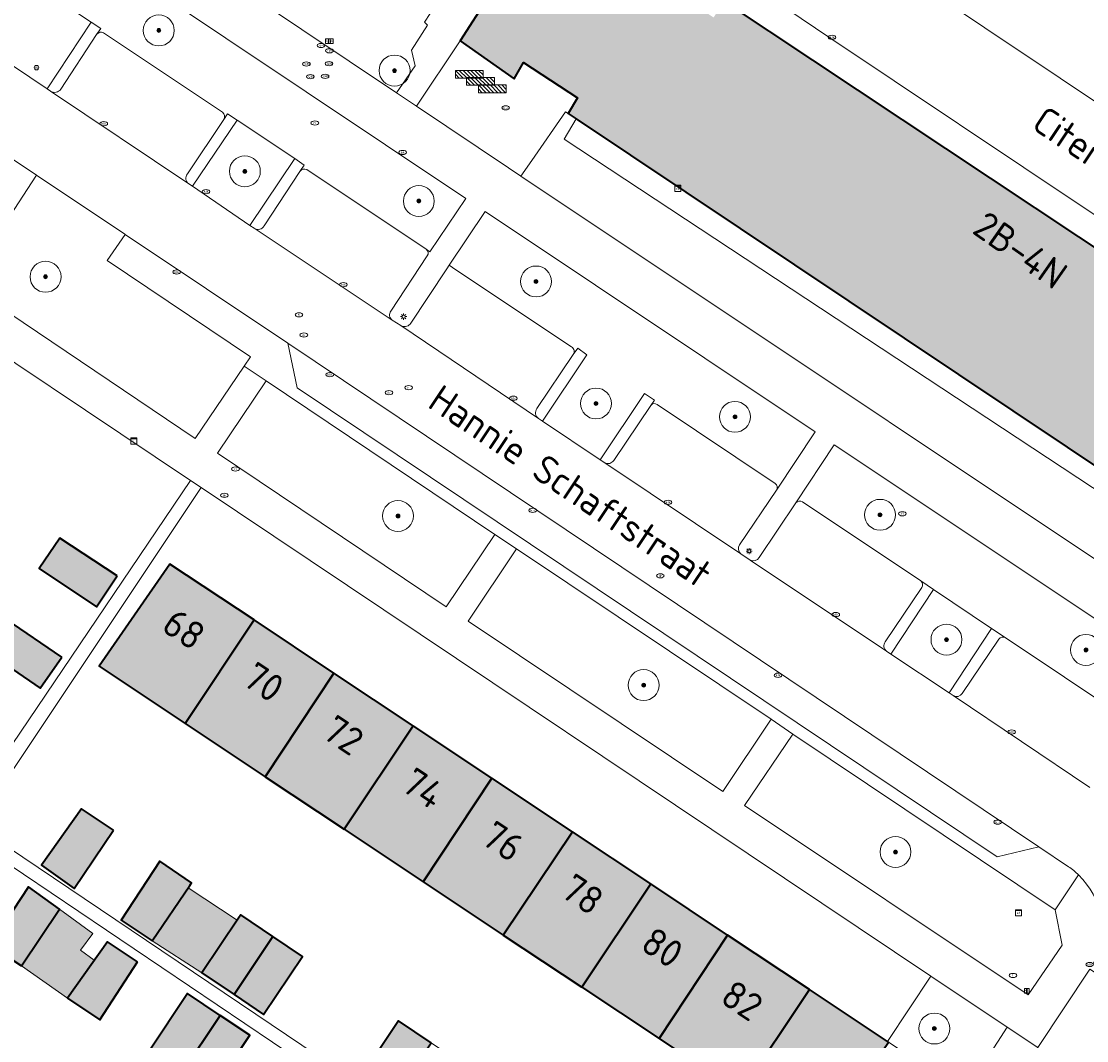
# Model space of a CAD drawing. Header units: metres. Extents: x 125349 to 128236, y 501602 to 503797.
# Tile 364 of 656: x 126838 to 126907, y 502109 to 502175. Entities that reach past the tile are written whole.
import ezdxf
from ezdxf.enums import TextEntityAlignment as Align

# ---------------------------------------------------------------- set-up
doc = ezdxf.new("R2010")
doc.units = ezdxf.units.M
doc.layers.get('0').update_dxf_attribs({"linetype": 'CONTINUOUS'})
for name, color, linetype, lineweight in [('B-WE-GR-BEPLANTING_CULTUUR_HEESTERS-GV', 90, 'CONTINUOUS', 18), ('B-WE-GR-BOOM-S-500', 90, 'CONTINUOUS', 18), ('B-WE-GR-GROENVOORZIENING-GV', 80, 'CONTINUOUS', 18), ('B-WE-IE-MEUBILAIR-S', 7, 'CONTINUOUS', 18), ('B-WE-IE-MEUBILAIR_WEGMEUBILAIR-S', 7, 'CONTINUOUS', 18), ('B-WE-OG-BEBOUWING-GV', 7, 'CONTINUOUS', 35), ('B-WE-OG-BEBOUWING-T18', 10, 'CONTINUOUS', 18), ('B-WE-OG-BEBOUWING_OVERBOUWING-GV', 7, 'CONTINUOUS', 18), ('B-WE-OG-BEBOUWING_TE AMOVEREN-V', 253, 'CONTINUOUS', 18), ('B-WE-OG-TERREIN_BEGROEID-GV', 7, 'CONTINUOUS', 18), ('B-WE-OG-TERREIN_ERF-GV', 7, 'CONTINUOUS', 18), ('B-WE-OG-TOPOGRAFIE-T18', 10, 'CONTINUOUS', 18), ('B-WE-VH-OPENVERHARDING-GV', 90, 'CONTINUOUS', 18), ('B-WE-VH-OPENVERHARDING_BETONSTRAATSTEEN-GV', 90, 'CONTINUOUS', 18)]:
    doc.layers.add(name, color=color, linetype=linetype, lineweight=lineweight)
doc.layers.add('B-WE-OG-BEBOUWING-V', color=7, linetype='CONTINUOUS', lineweight=18, true_color=0xcc646e)
doc.layers.add('B-WE-OG-BEBOUWING_OVERBOUWING-V', color=7, linetype='CONTINUOUS', lineweight=18, true_color=0xcc646e)
doc.styles.add('NLCS-ISO', font='NLCS-ISO.ttf')
doc.styles.add('NLCS-ISO-M1000-T18', font='NLCS-ISO.ttf', dxfattribs={"height": 1.8})

# ---------------------------------------------------------------- blocks, each defined once
blk = doc.blocks.new('SIE-MEUBILAIR_BORD_LOCATIEPAAL-SO')
blk.add_lwpolyline([(-0.75, -0.75), (0.75, -0.75), (0.75, 0.75), (-0.75, 0.75)], close=True)
at = {"style": 'NLCS-ISO'}
blk.add_text('lp', height=0.75, dxfattribs=at).set_placement((0.01, 0.12), align=Align.MIDDLE_CENTER)
blk = doc.blocks.new('SIE-MEUBILAIR_BORD_INFORMATIE-SO')
h = blk.add_hatch(color=256)
h.dxf.hatch_style = 1
h.paths.add_polyline_path([(0.13, 0.2), (-0.33, 0.2), (-0.33, 0.08), (-0.13, 0.08), (-0.13, -0.65), (0.13, -0.65)])
h = blk.add_hatch(color=256)
h.dxf.hatch_style = 1
edge = h.paths.add_edge_path()
edge.add_arc((0, 0.5), 0.149, 0, 360)
for points in [[(-0.75, -0.75), (0.75, -0.75), (0.75, 0.75), (-0.75, 0.75)], [(0.13, 0.2), (-0.33, 0.2), (-0.33, 0.08), (-0.13, 0.08), (-0.13, -0.65), (0.13, -0.65)]]:
    blk.add_lwpolyline(points, close=True)
blk.add_circle((0, 0.5), 0.149)
blk = doc.blocks.new('SIE-MEUBILAIR_KAST_CAI-SO')
for points in [[(-1, 1), (1, 1), (1, 0.84), (-1, 0.84)], [(-1, 0.76), (1, 0.76), (1, -1), (-1, -1)]]:
    blk.add_lwpolyline(points, close=True)
at = {"style": 'NLCS-ISO'}
blk.add_text('cai', height=0.75, dxfattribs=at).set_placement((0, 0), align=Align.MIDDLE_CENTER)
blk = doc.blocks.new('SIE-MEUBILAIR_KAST_ELEKTRA-SO')
for points in [[(-1, 1), (1, 1), (1, 0.84), (-1, 0.84)], [(-1, 0.76), (1, 0.76), (1, -1), (-1, -1)]]:
    blk.add_lwpolyline(points, close=True)
at = {"style": 'NLCS-ISO'}
blk.add_text('et', height=0.75, dxfattribs=at).set_placement((0, 0), align=Align.MIDDLE_CENTER)
blk = doc.blocks.new('SIE-MEUBILAIR_PAAL_LICHTMAST-SO')
for points in [[(-0.62, 0), (-1, 0)], [(-0.71, 0.71), (-0.44, 0.44)], [(0, 1), (0, 0.62)], [(0.44, 0.44), (0.71, 0.71)], [(1, 0), (0.62, 0)], [(-0.71, -0.71), (-0.44, -0.44)], [(0, -0.62), (0, -1)], [(0.44, -0.44), (0.71, -0.71)]]:
    blk.add_lwpolyline(points)
blk.add_circle((0, 0), 0.5)
blk = doc.blocks.new('SIE-MEUBILAIR_PAAL_VERKEERSBORD-SO')
blk.add_circle((0, 0), 0.75)
at = {"style": 'NLCS-ISO'}
blk.add_text('vb', height=0.75, dxfattribs=at).set_placement((0, 0.07), align=Align.MIDDLE_CENTER)
blk = doc.blocks.new('SIE-MEUBILAIR_PUT_RIOOLPUT-SO')
blk.add_ellipse((0, 0), major_axis=(1.25, 0), ratio=0.54)
at = {"style": 'NLCS-ISO'}
blk.add_text('ri', height=0.75, dxfattribs=at).set_placement((-0.04, 0.07), align=Align.MIDDLE_CENTER)
blk = doc.blocks.new('SIE-MEUBILAIR_PUT_KOLK-SO')
blk.add_ellipse((0, 0), major_axis=(1.25, 0), ratio=0.54)
at = {"style": 'NLCS-ISO'}
blk.add_text('klk', height=0.75, dxfattribs=at).set_placement((0.03, 0), align=Align.MIDDLE_CENTER)
blk = doc.blocks.new('SIE-MEUBILAIR_PUT_DRAINAGEPUT-SO')
blk.add_ellipse((0, 0), major_axis=(1.25, 0), ratio=0.54)
at = {"style": 'NLCS-ISO'}
blk.add_text('dr', height=0.75, dxfattribs=at).set_placement((0.03, 0), align=Align.MIDDLE_CENTER)
blk = doc.blocks.new('SIE-MEUBILAIR_PUT_GASPUT-SO')
blk.add_ellipse((0, 0), major_axis=(1.25, 0), ratio=0.54)
at = {"style": 'NLCS-ISO'}
blk.add_text('gas ', height=0.75, dxfattribs=at).set_placement((0.53, 0.16), align=Align.MIDDLE_CENTER)
blk = doc.blocks.new('SIE-MEUBILAIR_PUT_BRANDKRAAN-SO')
blk.add_ellipse((0, 0), major_axis=(1.25, 0), ratio=0.54)
at = {"style": 'NLCS-ISO'}
blk.add_text('bk', height=0.75, dxfattribs=at).set_placement((0.03, 0), align=Align.MIDDLE_CENTER)
blk = doc.blocks.new('SIE-WEG_FIETSREK-SO')
for p, q in [((-4.5, 1.25), (-2, -1.25)), ((-4.5, 0), (-3.25, -1.25)), ((-3.25, 1.25), (-0.75, -1.25)), ((-2, 1.25), (0.5, -1.25)), ((-0.75, 1.25), (1.75, -1.25)), ((0.5, 1.25), (3, -1.25)), ((1.76, 1.25), (4.26, -1.25)), ((3.01, 1.25), (4.5, -0.24)), ((4.26, 1.25), (4.5, 1.01))]:
    blk.add_line(p, q)
at = {"flags": 128}
blk.add_lwpolyline([(4.51, -1.25), (-4.51, -1.25), (-4.51, 1.25), (4.51, 1.25), (4.51, -1.25)], close=True, dxfattribs=at)
blk = doc.blocks.new('SGR-BOOM_01-SO')
at = {"linetype": 'ByBlock', "lineweight": 18}
h = blk.add_hatch(color=0, dxfattribs=at)
h.dxf.hatch_style = 1
edge = h.paths.add_edge_path()
edge.add_arc((0, 0), 0.25, 0, 360)
at = {"color": 0, "linetype": 'ByBlock', "lineweight": 18}
for radius in [2, 0.25]:
    blk.add_circle((0, 0), radius, dxfattribs=at)

msp = doc.modelspace()

# ---------------------------------------------------------------- hatches: boundary and pattern name
at = {"layer": 'B-WE-OG-BEBOUWING-V'}
for points in [[(126844.613, 502139.543), (126840.908, 502141.985), (126839.563, 502140.03), (126843.268, 502137.539)], [(126853.463, 502136.698), (126848.022, 502140.318), (126843.454, 502133.703), (126849.004, 502130.012)], [(126841.037, 502134.3), (126837.43, 502136.743), (126836.035, 502134.738), (126839.641, 502132.296)], [(126854.183, 502126.567), (126858.628, 502133.262), (126853.463, 502136.698), (126849.004, 502130.012)], [(126859.297, 502123.166), (126863.754, 502129.851), (126858.628, 502133.262), (126854.183, 502126.567)], [(126868.842, 502126.466), (126863.754, 502129.851), (126859.297, 502123.166), (126864.408, 502119.767)], [(126868.842, 502126.466), (126864.408, 502119.767), (126869.579, 502116.328), (126874.049, 502123.002)], [(126844.364, 502123.102), (126842.31, 502124.498), (126839.718, 502120.84), (126841.823, 502119.344)], [(126874.049, 502123.002), (126869.579, 502116.328), (126874.657, 502112.95), (126879.116, 502119.631)], [(126849.305, 502119.54), (126849.422, 502119.712), (126847.368, 502121.108), (126844.878, 502117.3), (126846.881, 502115.954)], [(126838.434, 502114.334), (126840.876, 502117.991), (126838.871, 502119.438), (126836.38, 502115.68)], [(126879.649, 502109.63), (126884.084, 502116.326), (126879.116, 502119.631), (126874.657, 502112.95)], [(126852.172, 502112.48), (126854.677, 502116.237), (126852.603, 502117.635), (126852.456, 502117.416), (126850.086, 502113.885)], [(126845.934, 502114.602), (126843.981, 502115.897), (126841.39, 502112.24), (126843.493, 502110.844)], [(126852.172, 502112.48), (126854.077, 502111.197), (126856.6, 502114.941), (126854.677, 502116.237)], [(126889.386, 502112.798), (126884.084, 502116.326), (126879.649, 502109.63), (126884.923, 502106.122)], [(126851.276, 502111.136), (126849.15, 502112.544), (126846.687, 502108.824), (126848.801, 502107.425)], [(126889.968, 502102.767), (126891.093, 502104.414), (126892.785, 502106.892), (126894.497, 502109.398), (126894.42, 502109.449), (126889.386, 502112.798), (126884.923, 502106.122)], [(126851.276, 502111.136), (126848.801, 502107.425), (126850.734, 502106.145), (126853.197, 502109.864)], [(126864.914, 502109.363), (126862.803, 502110.774), (126860.29, 502107.014), (126862.397, 502105.605)]]:
    msp.add_hatch(color=256, dxfattribs=at).paths.add_polyline_path(points)
at = {"layer": 'B-WE-OG-BEBOUWING_OVERBOUWING-V'}
for points in [[(126849.203, 502119.39), (126846.881, 502115.954), (126850.086, 502113.885), (126852.376, 502117.297)], [(126840.876, 502117.991), (126838.434, 502114.334), (126841.39, 502112.24), (126843.134, 502114.702), (126842.242, 502115.346), (126843.029, 502116.437)]]:
    msp.add_hatch(color=256, dxfattribs=at).paths.add_polyline_path(points)
at = {"layer": 'B-WE-OG-BEBOUWING_TE AMOVEREN-V', "transparency": 33554508}
h = msp.add_hatch(color=256, dxfattribs=at)
h.dxf.hatch_style = 1
h.paths.add_polyline_path([(126977.965, 502115.09), (126977.418, 502115.292), (126976.235, 502115.382), (126976.201, 502115.333), (126976.044, 502115.44), (126975.32, 502114.374), (126971.998, 502116.674), (126972.702, 502117.709), (126883.88, 502176.688), (126883.177, 502175.652), (126879.815, 502177.892), (126880.538, 502178.957), (126880.381, 502179.064), (126880.415, 502179.114), (126879.895, 502180.181), (126879.247, 502180.901), (126878.562, 502181.388), (126877.65, 502181.717), (126876.486, 502181.783), (126876.452, 502181.733), (126873.325, 502183.857), (126869.278, 502177.95), (126868.778, 502178.25), (126868.229, 502177.349), (126868.629, 502176.999), (126866.781, 502174.146), (126870.282, 502171.697), (126870.881, 502172.748), (126874.382, 502170.449), (126873.783, 502169.448), (126874.292, 502169.108), (126969.611, 502105.377), (126969.75, 502105.288), (126976.713, 502100.829), (126978.711, 502103.683), (126979.311, 502103.333), (126979.961, 502104.234), (126979.361, 502104.584), (126983.257, 502110.54), (126980.13, 502112.664), (126980.164, 502112.714), (126979.674, 502113.772), (126979.031, 502114.498), (126978.326, 502114.956)])

# ---------------------------------------------------------------- linework, layer by layer
at = {"layer": 'B-WE-GR-BEPLANTING_CULTUUR_HEESTERS-GV', "flags": 128}
for points in [[(126969.347, 502104.569), (126969.75, 502105.288), (126969.611, 502105.377), (126874.292, 502169.108), (126873.523, 502167.788), (126929.202, 502131.076)], [(126894.649, 502134.49), (126898.421, 502131.979), (126901.153, 502136.151), (126897.406, 502138.671)]]:
    msp.add_lwpolyline(points, close=True, dxfattribs=at)
for points in [[(126887.237, 502145.097), (126889.744, 502148.857), (126868.407, 502163.118), (126866.083, 502159.632), (126866.3, 502159.482)], [(126866.325, 502159.465), (126873.992, 502154.35)], [(126874.974, 502153.834), (126872.107, 502149.561), (126875.852, 502147.056), (126878.712, 502151.338), (126879.364, 502150.918), (126879.112, 502150.574)], [(126874.109, 502153.862), (126874.404, 502154.269), (126874.974, 502153.834)], [(126879.524, 502150.637), (126887.158, 502145.524)], [(126909.777, 502130.017), (126910.04, 502130.377), (126910.649, 502129.952), (126909.8, 502128.699), (126913.416, 502126.27), (126916.555, 502130.973), (126890.979, 502148.031), (126888.504, 502144.269)], [(126888.92, 502144.346), (126896.576, 502139.229), (126897.406, 502138.671), (126901.153, 502136.151), (126902.035, 502135.557)], [(126902.035, 502135.557), (126909.699, 502130.432)]]:
    msp.add_lwpolyline(points, dxfattribs=at)
at = {"layer": 'B-WE-GR-BEPLANTING_CULTUUR_HEESTERS-GV'}
for points in [[(126866.3, 502159.482, -0.045955), (126866.325, 502159.465)], [(126873.992, 502154.35, -0.424353), (126874.109, 502153.862)], [(126879.112, 502150.574, -0.385809), (126879.524, 502150.637)], [(126887.158, 502145.524, -0.391144), (126887.237, 502145.097)], [(126888.504, 502144.269, -0.343549), (126888.92, 502144.346)]]:
    msp.add_lwpolyline(points, format="xyb", dxfattribs=at)
at = {"layer": 'B-WE-GR-GROENVOORZIENING-GV', "flags": 128}
for points in [[(126856.884, 502165.816), (126864.589, 502160.665), (126864.838, 502160.493), (126867.153, 502163.956), (126841.308, 502181.229), (126839.093, 502177.92), (126842.934, 502175.358), (126843.548, 502174.937), (126843.284, 502174.56)], [(126843.724, 502174.666), (126851.415, 502169.525)], [(126851.508, 502169.058), (126851.737, 502169.422), (126852.374, 502169.021)], [(126852.374, 502169.021), (126856.11, 502166.539), (126856.7, 502166.109), (126856.417, 502165.695)]]:
    msp.add_lwpolyline(points, dxfattribs=at)
for points in [[(126840.081, 502171.042), (126842.934, 502175.358), (126839.093, 502177.92), (126836.217, 502173.624), (126836.773, 502173.252)], [(126834.811, 502158.432), (126839.395, 502165.451), (126834, 502169.054), (126833.467, 502169.41), (126828.85, 502162.455)], [(126853.194, 502162.214), (126856.11, 502166.539), (126852.374, 502169.021), (126849.485, 502164.739)], [(126834.811, 502158.432), (126849.659, 502148.428), (126852.824, 502153.116), (126853.234, 502153.723), (126843.96, 502159.951), (126845.132, 502161.621), (126845.113, 502161.633), (126839.395, 502165.451)], [(126894.497, 502109.398), (126899.415, 502106.126), (126902.169, 502110.371), (126897.233, 502113.675), (126894.42, 502109.449)]]:
    msp.add_lwpolyline(points, close=True, dxfattribs=at)
at = {"layer": 'B-WE-GR-GROENVOORZIENING-GV'}
for points in [[(126843.284, 502174.56, -0.363355), (126843.724, 502174.666)], [(126851.415, 502169.525, -0.392092), (126851.508, 502169.058)], [(126856.417, 502165.695, -0.361475), (126856.884, 502165.816)]]:
    msp.add_lwpolyline(points, format="xyb", dxfattribs=at)
at = {"layer": 'B-WE-OG-BEBOUWING-GV', "flags": 128}
for points in [[(126868.629, 502176.999), (126866.781, 502174.146), (126870.282, 502171.697), (126870.881, 502172.748), (126874.382, 502170.449), (126873.783, 502169.448), (126874.292, 502169.108), (126969.611, 502105.377)], [(126972.702, 502117.709), (126883.88, 502176.688)]]:
    msp.add_lwpolyline(points, dxfattribs=at)
for points in [[(126844.613, 502139.543), (126840.908, 502141.985), (126839.563, 502140.03), (126843.268, 502137.539)], [(126853.463, 502136.698), (126848.022, 502140.318), (126843.454, 502133.703), (126849.004, 502130.012)], [(126841.037, 502134.3), (126837.43, 502136.743), (126836.035, 502134.738), (126839.641, 502132.296)], [(126854.183, 502126.567), (126858.628, 502133.262), (126853.463, 502136.698), (126849.004, 502130.012)], [(126859.297, 502123.166), (126863.754, 502129.851), (126858.628, 502133.262), (126854.183, 502126.567)], [(126868.842, 502126.466), (126863.754, 502129.851), (126859.297, 502123.166), (126864.408, 502119.767)], [(126868.842, 502126.466), (126864.408, 502119.767), (126869.579, 502116.328), (126874.049, 502123.002)], [(126844.364, 502123.102), (126842.31, 502124.498), (126839.718, 502120.84), (126841.823, 502119.344)], [(126874.049, 502123.002), (126869.579, 502116.328), (126874.657, 502112.95), (126879.116, 502119.631)], [(126849.305, 502119.54), (126849.422, 502119.712), (126847.368, 502121.108), (126844.878, 502117.3), (126846.881, 502115.954)], [(126838.434, 502114.334), (126840.876, 502117.991), (126838.871, 502119.438), (126836.38, 502115.68)], [(126879.649, 502109.63), (126884.084, 502116.326), (126879.116, 502119.631), (126874.657, 502112.95)], [(126852.172, 502112.48), (126854.677, 502116.237), (126852.603, 502117.635), (126852.456, 502117.416), (126850.086, 502113.885)], [(126845.934, 502114.602), (126843.981, 502115.897), (126841.39, 502112.24), (126843.493, 502110.844)], [(126852.172, 502112.48), (126854.077, 502111.197), (126856.6, 502114.941), (126854.677, 502116.237)], [(126889.386, 502112.798), (126884.084, 502116.326), (126879.649, 502109.63), (126884.923, 502106.122)], [(126851.276, 502111.136), (126849.15, 502112.544), (126846.687, 502108.824), (126848.801, 502107.425)], [(126889.968, 502102.767), (126891.093, 502104.414), (126892.785, 502106.892), (126894.497, 502109.398), (126894.42, 502109.449), (126889.386, 502112.798), (126884.923, 502106.122)], [(126851.276, 502111.136), (126848.801, 502107.425), (126850.734, 502106.145), (126853.197, 502109.864)], [(126864.914, 502109.363), (126862.803, 502110.774), (126860.29, 502107.014), (126862.397, 502105.605)]]:
    msp.add_lwpolyline(points, close=True, dxfattribs=at)
at = {"layer": 'B-WE-OG-BEBOUWING_OVERBOUWING-GV', "flags": 128}
for points in [[(126849.203, 502119.39), (126846.881, 502115.954), (126850.086, 502113.885), (126852.376, 502117.297)], [(126840.876, 502117.991), (126838.434, 502114.334), (126841.39, 502112.24), (126843.134, 502114.702), (126842.242, 502115.346), (126843.029, 502116.437)]]:
    msp.add_lwpolyline(points, close=True, dxfattribs=at)
at = {"layer": 'B-WE-OG-TERREIN_BEGROEID-GV', "flags": 128}
for points in [[(126864.858, 502175.903), (126860.997, 502179.657), (126858.886, 502181.099), (126859.124, 502182.326), (126864.742, 502183.457), (126865.964, 502183.534), (126868.626, 502181.681), (126869.954, 502183.717), (126870.645, 502183.232), (126871.673, 502184.72), (126856.277, 502195.121), (126847.051, 502181.278), (126853.49, 502176.946), (126862.665, 502170.772), (126863.874, 502172.528), (126863.646, 502173.541), (126864.673, 502175.153), (126864.493, 502175.343)], [(126870.721, 502165.4), (126918.295, 502133.679), (126966.302, 502101.617), (126965.967, 502101.125), (126973.754, 502095.918), (126976.406, 502099.91), (126976.222, 502100.026), (126975.874, 502100.246), (126973.799, 502097.308), (126967.415, 502101.114), (126969.347, 502104.569), (126929.202, 502131.076), (126873.523, 502167.788), (126874.292, 502169.108), (126873.783, 502169.448), (126873.609, 502169.558), (126871.417, 502166.402)], [(126854.254, 502152.15), (126851.098, 502147.48), (126865.887, 502137.557), (126869.043, 502142.227)], [(126886.909, 502130.28), (126870.435, 502141.297), (126867.305, 502136.629), (126883.779, 502125.612)], [(126905.262, 502117.951), (126888.312, 502129.325), (126885.183, 502124.7), (126903.522, 502112.459), (126905.726, 502115.665)]]:
    msp.add_lwpolyline(points, close=True, dxfattribs=at)
at = {"layer": 'B-WE-OG-TERREIN_ERF-GV', "flags": 128}
for points in [[(126849.353, 502145.722), (126831.254, 502157.836), (126801.456, 502113.308), (126819.384, 502101.292), (126828.432, 502114.762)], [(126850.045, 502145.259), (126849.353, 502145.722), (126828.432, 502114.762), (126819.384, 502101.292), (126820.147, 502100.78), (126834.946, 502122.669), (126876.135, 502094.923), (126876.637, 502095.672), (126835.447, 502123.418)], [(126840.908, 502141.985), (126844.613, 502139.543), (126843.268, 502137.539), (126839.563, 502140.03)], [(126841.037, 502134.3), (126839.641, 502132.296), (126836.035, 502134.738), (126837.43, 502136.743)], [(126844.364, 502123.102), (126841.823, 502119.344), (126839.718, 502120.84), (126842.31, 502124.498)], [(126849.305, 502119.54), (126846.881, 502115.954), (126844.878, 502117.3), (126847.368, 502121.108), (126849.422, 502119.712)], [(126838.434, 502114.334), (126836.38, 502115.68), (126838.871, 502119.438), (126840.876, 502117.991)], [(126852.172, 502112.48), (126850.086, 502113.885), (126852.456, 502117.416), (126852.603, 502117.635), (126854.677, 502116.237), (126856.6, 502114.941), (126854.077, 502111.197)], [(126845.934, 502114.602), (126843.493, 502110.844), (126841.39, 502112.24), (126843.981, 502115.897)], [(126848.801, 502107.425), (126846.687, 502108.824), (126849.15, 502112.544), (126851.276, 502111.136), (126853.197, 502109.864), (126850.734, 502106.145)], [(126862.397, 502105.605), (126860.29, 502107.014), (126862.803, 502110.774), (126864.914, 502109.363), (126866.81, 502108.096), (126864.296, 502104.335)]]:
    msp.add_lwpolyline(points, close=True, dxfattribs=at)
for points in [[(126884.923, 502106.122), (126879.649, 502109.63), (126874.657, 502112.95), (126869.579, 502116.328), (126864.408, 502119.767), (126859.297, 502123.166), (126854.183, 502126.567), (126849.004, 502130.012), (126843.454, 502133.703), (126848.022, 502140.318), (126853.463, 502136.698), (126858.628, 502133.262), (126863.754, 502129.851), (126868.842, 502126.466), (126874.049, 502123.002), (126879.116, 502119.631), (126884.084, 502116.326), (126889.386, 502112.798), (126894.42, 502109.449), (126897.233, 502113.675), (126850.045, 502145.259), (126835.447, 502123.418), (126876.637, 502095.672)], [(126876.135, 502094.923), (126834.946, 502122.669), (126820.147, 502100.78)]]:
    msp.add_lwpolyline(points, dxfattribs=at)
at = {"layer": 'B-WE-VH-OPENVERHARDING-GV', "flags": 128}
for points in [[(126863.957, 502169.911), (126862.665, 502170.772), (126853.49, 502176.946), (126847.051, 502181.278), (126845.137, 502182.694), (126837.39, 502187.889), (126835.399, 502189.203), (126833.613, 502186.497), (126839.648, 502182.339), (126834.641, 502174.829), (126834.577, 502174.719), (126836.169, 502173.656), (126836.217, 502173.624), (126839.093, 502177.92)], [(126839.093, 502177.92), (126841.308, 502181.229), (126867.153, 502163.956), (126864.838, 502160.493), (126864.589, 502160.665)], [(126840.963, 502171.009), (126843.284, 502174.56), (126843.548, 502174.937), (126842.934, 502175.358), (126840.081, 502171.042)], [(126843.284, 502174.56), (126840.963, 502171.009)], [(126851.415, 502169.525), (126843.724, 502174.666)], [(126907.501, 502125.865), (126898.679, 502131.807), (126898.421, 502131.979), (126894.649, 502134.49), (126894.357, 502134.685), (126885.554, 502140.57), (126884.941, 502140.978), (126876.136, 502146.866), (126875.852, 502147.056), (126872.107, 502149.561), (126871.855, 502149.729), (126862.945, 502155.74), (126862.388, 502156.082), (126853.477, 502162.021), (126853.194, 502162.214), (126849.485, 502164.739), (126849.238, 502164.907), (126840.311, 502170.889), (126840.081, 502171.042), (126836.773, 502173.252), (126834, 502169.054), (126839.395, 502165.451), (126845.113, 502161.633), (126845.132, 502161.621)], [(126840.081, 502171.042), (126840.311, 502170.889)], [(126831.764, 502170.505), (126831.672, 502170.374), (126827.145, 502163.59), (126822.976, 502166.39), (126822.812, 502166.454), (126821.35, 502164.252), (126821.829, 502163.909), (126822.012, 502163.9), (126829.516, 502158.856), (126831.254, 502157.836), (126849.353, 502145.722), (126850.045, 502145.259), (126897.233, 502113.675), (126902.169, 502110.371), (126904.149, 502109.05), (126907.503, 502114.133)], [(126840.311, 502170.889), (126849.238, 502164.907)], [(126966.302, 502101.617), (126918.295, 502133.679), (126870.721, 502165.4), (126869.909, 502165.942), (126863.957, 502169.911)], [(126851.508, 502169.058), (126849.152, 502165.534)], [(126849.238, 502164.907), (126849.485, 502164.739), (126852.374, 502169.021)], [(126852.374, 502169.021), (126851.737, 502169.422), (126851.508, 502169.058)], [(126854.112, 502162.172), (126856.417, 502165.695), (126856.7, 502166.109), (126856.11, 502166.539), (126853.194, 502162.214)], [(126856.417, 502165.695), (126854.112, 502162.172)], [(126864.589, 502160.665), (126856.884, 502165.816)], [(126863.553, 502155.834), (126865.927, 502159.399), (126865.929, 502159.401), (126866.083, 502159.632), (126868.407, 502163.118), (126889.744, 502148.857), (126887.237, 502145.097)], [(126853.194, 502162.214), (126853.477, 502162.021)], [(126853.477, 502162.021), (126862.388, 502156.082)], [(126906.132, 502120.749), (126904.209, 502122.04), (126901.513, 502121.388), (126856.253, 502151.716), (126855.648, 502154.599), (126845.132, 502161.621), (126843.96, 502159.951), (126853.234, 502153.723), (126852.824, 502153.116), (126854.254, 502152.15), (126869.043, 502142.227), (126870.435, 502141.297)], [(126845.132, 502161.621), (126855.648, 502154.599), (126904.209, 502122.04)], [(126862.306, 502156.668), (126864.668, 502160.238)], [(126865.927, 502159.399), (126863.553, 502155.834)], [(126866.3, 502159.482), (126866.083, 502159.632), (126865.929, 502159.401), (126865.927, 502159.399)], [(126873.992, 502154.35), (126866.325, 502159.465)], [(126906.782, 502120.218), (126905.262, 502117.951), (126905.726, 502115.665), (126903.522, 502112.459), (126885.183, 502124.7), (126888.312, 502129.325), (126886.909, 502130.28), (126883.779, 502125.612), (126867.305, 502136.629), (126870.435, 502141.297), (126869.043, 502142.227), (126865.887, 502137.557), (126851.098, 502147.48), (126854.254, 502152.15), (126852.824, 502153.116), (126849.659, 502148.428), (126834.811, 502158.432)], [(126862.388, 502156.082), (126862.945, 502155.74)], [(126862.945, 502155.74), (126871.855, 502149.729)], [(126874.109, 502153.862), (126871.748, 502150.375)], [(126871.855, 502149.729), (126872.107, 502149.561), (126874.974, 502153.834), (126874.404, 502154.269), (126874.109, 502153.862)], [(126878.712, 502151.338), (126875.852, 502147.056), (126876.136, 502146.866)], [(126876.722, 502147.019), (126879.112, 502150.574), (126879.364, 502150.918), (126878.712, 502151.338)], [(126879.112, 502150.574), (126876.722, 502147.019)], [(126887.158, 502145.524), (126879.524, 502150.637)], [(126886.116, 502140.729), (126888.504, 502144.269), (126890.979, 502148.031), (126916.555, 502130.973), (126913.416, 502126.27), (126911.308, 502123.3), (126912.954, 502122.192), (126913.077, 502122.11), (126918.316, 502129.797), (126971.054, 502094.604)], [(126876.136, 502146.866), (126884.941, 502140.978)], [(126887.237, 502145.097), (126884.858, 502141.562)], [(126888.504, 502144.269), (126886.116, 502140.729)], [(126896.576, 502139.229), (126888.92, 502144.346)], [(126870.435, 502141.297), (126886.909, 502130.28), (126888.312, 502129.325), (126905.262, 502117.951), (126906.782, 502120.218)], [(126884.941, 502140.978), (126885.554, 502140.57)], [(126885.554, 502140.57), (126894.357, 502134.685)], [(126894.649, 502134.49), (126897.406, 502138.671), (126896.576, 502139.229)], [(126894.273, 502135.284), (126896.651, 502138.806)], [(126902.035, 502135.557), (126901.153, 502136.151), (126898.421, 502131.979), (126898.679, 502131.807)], [(126899.257, 502131.948), (126901.628, 502135.463)], [(126909.699, 502130.432), (126902.035, 502135.557)], [(126894.357, 502134.685), (126894.649, 502134.49)], [(126898.679, 502131.807), (126907.501, 502125.865)], [(126904.209, 502122.04), (126906.132, 502120.749)], [(126874.482, 502064.544), (126875.139, 502065.569), (126904.149, 502109.05), (126902.169, 502110.371), (126899.415, 502106.126), (126897.735, 502103.609), (126896.07, 502101.114), (126894.405, 502098.619), (126892.745, 502096.132), (126891.08, 502093.637), (126889.415, 502091.142), (126887.741, 502088.635), (126886.076, 502086.139), (126884.41, 502083.643), (126882.745, 502081.148), (126881.079, 502078.652), (126879.414, 502076.157), (126877.748, 502073.662), (126876.083, 502071.167), (126874.418, 502068.672), (126872.588, 502065.93), (126870.472, 502062.764)]]:
    msp.add_lwpolyline(points, dxfattribs=at)
at = {"layer": 'B-WE-VH-OPENVERHARDING-GV'}
for points in [[(126843.724, 502174.666, 0.363355), (126843.284, 502174.56)], [(126840.963, 502171.009, -0.404747), (126840.311, 502170.889)], [(126851.508, 502169.058, 0.392092), (126851.415, 502169.525)], [(126849.238, 502164.907, -0.443569), (126849.152, 502165.534)], [(126856.884, 502165.816, 0.361475), (126856.417, 502165.695)], [(126853.477, 502162.021, 0.432931), (126854.112, 502162.172)], [(126864.589, 502160.665, -0.391144), (126864.668, 502160.238)], [(126866.325, 502159.465, 0.045955), (126866.3, 502159.482)], [(126862.388, 502156.082, -0.419696), (126862.306, 502156.668)], [(126862.945, 502155.74, 0.384824), (126863.553, 502155.834)], [(126874.109, 502153.862, 0.424353), (126873.992, 502154.35)], [(126871.855, 502149.729, -0.404217), (126871.748, 502150.375)], [(126879.524, 502150.637, 0.385809), (126879.112, 502150.574)], [(126876.136, 502146.866, 0.407683), (126876.722, 502147.019)], [(126887.237, 502145.097, 0.391144), (126887.158, 502145.524)], [(126888.92, 502144.346, 0.343549), (126888.504, 502144.269)], [(126884.941, 502140.978, -0.409254), (126884.858, 502141.562)], [(126886.116, 502140.729, -0.400516), (126885.554, 502140.57)], [(126896.651, 502138.806, 0.370819), (126896.576, 502139.229)], [(126894.357, 502134.685, -0.4108), (126894.273, 502135.284)], [(126902.035, 502135.557, 0.373407), (126901.628, 502135.463)], [(126899.257, 502131.948, -0.399514), (126898.679, 502131.807)], [(126906.132, 502120.749, -0.041496), (126906.782, 502120.218)], [(126906.782, 502120.218, -0.32696), (126907.755, 502114.514)]]:
    msp.add_lwpolyline(points, format="xyb", dxfattribs=at)
at = {"layer": 'B-WE-VH-OPENVERHARDING-GV', "flags": 128}
msp.add_lwpolyline([(126907.503, 502114.133), (126904.149, 502109.05), (126875.139, 502065.569), (126878.87, 502063.047), (126880.559, 502065.582), (126880.723, 502065.829), (126883.969, 502070.673), (126884.161, 502070.961), (126886.653, 502074.707), (126886.835, 502074.979), (126891.395, 502081.812), (126891.749, 502082.339), (126896.298, 502089.199), (126896.464, 502089.445), (126898.998, 502093.185), (126899.2, 502093.483), (126902.395, 502098.293), (126903.429, 502099.851), (126904.092, 502100.799), (126911.295, 502111.649)], close=True, dxfattribs=at)
at = {"layer": 'B-WE-VH-OPENVERHARDING_BETONSTRAATSTEEN-GV', "flags": 128}
for points in [[(126874.539, 502185.388), (126880.953, 502180.937), (126890.623, 502174.382), (126907.47, 502163.138), (126924.069, 502152.146), (126958.313, 502129.303), (126978.466, 502115.834)], [(126951.003, 502141.444), (126949.626, 502142.301), (126886.031, 502184.804)], [(126886.031, 502184.804), (126949.626, 502142.301)], [(126907.47, 502163.138), (126890.623, 502174.382), (126880.953, 502180.937)], [(126864.858, 502175.903), (126864.493, 502175.343), (126864.673, 502175.153), (126863.646, 502173.541), (126863.874, 502172.528), (126862.665, 502170.772), (126863.957, 502169.911), (126866.781, 502174.146), (126868.629, 502176.999)], [(126883.88, 502176.688), (126972.702, 502117.709)]]:
    msp.add_lwpolyline(points, dxfattribs=at)
for points in [[(126873.783, 502169.448), (126874.382, 502170.449), (126870.881, 502172.748), (126870.282, 502171.697), (126866.781, 502174.146), (126863.957, 502169.911), (126869.909, 502165.942), (126870.721, 502165.4), (126871.417, 502166.402), (126873.609, 502169.558)], [(126904.209, 502122.04), (126855.648, 502154.599), (126856.253, 502151.716), (126901.513, 502121.388)]]:
    msp.add_lwpolyline(points, close=True, dxfattribs=at)

# ---------------------------------------------------------------- block references
at = {"layer": 'B-WE-GR-BOOM-S-500', "xscale": 0.5, "yscale": 0.5, "zscale": 0.5}
for p in [(126847.303, 502174.816), (126862.548, 502172.221), (126852.869, 502165.709), (126864.118, 502163.784), (126839.98, 502158.889), (126871.698, 502158.584), (126875.574, 502150.695), (126884.56, 502149.833), (126862.769, 502143.423), (126893.944, 502143.498), (126898.238, 502135.428), (126907.256, 502134.765), (126878.653, 502132.487), (126894.942, 502121.7), (126897.458, 502110.284)]:
    msp.add_blockref('SGR-BOOM_01-SO', p, dxfattribs=at)
at = {"layer": 'B-WE-IE-MEUBILAIR-S', "xscale": 0.2, "yscale": 0.2, "zscale": 0.2}
for name, p in [('SIE-MEUBILAIR_PUT_KOLK-SO', (126890.839, 502174.366)), ('SIE-MEUBILAIR_PUT_GASPUT-SO', (126857.789, 502173.843)), ('SIE-MEUBILAIR_BORD_LOCATIEPAAL-SO', (126858.232, 502174.113)), ('SIE-MEUBILAIR_BORD_LOCATIEPAAL-SO', (126858.436, 502174.12)), ('SIE-MEUBILAIR_PUT_GASPUT-SO', (126858.342, 502173.499)), ('SIE-MEUBILAIR_PAAL_VERKEERSBORD-SO', (126839.396, 502172.408)), ('SIE-MEUBILAIR_PUT_GASPUT-SO', (126856.851, 502172.642)), ('SIE-MEUBILAIR_PUT_GASPUT-SO', (126858.311, 502172.668)), ('SIE-MEUBILAIR_PUT_GASPUT-SO', (126857.108, 502171.827)), ('SIE-MEUBILAIR_PUT_GASPUT-SO', (126858.059, 502171.851)), ('SIE-MEUBILAIR_PUT_KOLK-SO', (126869.735, 502169.811)), ('SIE-MEUBILAIR_PUT_KOLK-SO', (126843.747, 502168.791)), ('SIE-MEUBILAIR_PUT_RIOOLPUT-SO', (126857.395, 502168.833)), ('SIE-MEUBILAIR_PUT_BRANDKRAAN-SO', (126863.073, 502166.927)), ('SIE-MEUBILAIR_KAST_CAI-SO', (126880.869, 502164.602)), ('SIE-MEUBILAIR_PUT_KOLK-SO', (126850.362, 502164.393)), ('SIE-MEUBILAIR_PUT_KOLK-SO', (126848.455, 502159.195)), ('SIE-MEUBILAIR_PUT_KOLK-SO', (126859.241, 502158.378)), ('SIE-MEUBILAIR_PUT_RIOOLPUT-SO', (126856.367, 502156.427)), ('SIE-MEUBILAIR_PAAL_LICHTMAST-SO', (126863.134, 502156.314)), ('SIE-MEUBILAIR_PUT_DRAINAGEPUT-SO', (126856.683, 502155.123)), ('SIE-MEUBILAIR_PUT_KOLK-SO', (126858.362, 502152.56)), ('SIE-MEUBILAIR_PUT_RIOOLPUT-SO', (126863.463, 502151.715)), ('SIE-MEUBILAIR_PUT_DRAINAGEPUT-SO', (126862.188, 502151.396)), ('SIE-MEUBILAIR_PUT_KOLK-SO', (126870.227, 502151.038)), ('SIE-MEUBILAIR_KAST_ELEKTRA-SO', (126845.693, 502148.269)), ('SIE-MEUBILAIR_PUT_RIOOLPUT-SO', (126852.263, 502146.464)), ('SIE-MEUBILAIR_PUT_BRANDKRAAN-SO', (126851.547, 502144.753)), ('SIE-MEUBILAIR_PUT_KOLK-SO', (126880.233, 502144.302)), ('SIE-MEUBILAIR_PUT_KOLK-SO', (126871.481, 502143.789)), ('SIE-MEUBILAIR_PUT_RIOOLPUT-SO', (126895.388, 502143.566)), ('SIE-MEUBILAIR_PAAL_LICHTMAST-SO', (126885.475, 502141.15)), ('SIE-MEUBILAIR_PUT_DRAINAGEPUT-SO', (126879.73, 502139.552)), ('SIE-MEUBILAIR_PUT_KOLK-SO', (126891.08, 502137.051)), ('SIE-MEUBILAIR_PUT_KOLK-SO', (126887.349, 502133.125)), ('SIE-MEUBILAIR_PUT_KOLK-SO', (126902.456, 502129.452)), ('SIE-MEUBILAIR_PUT_KOLK-SO', (126901.548, 502123.629)), ('SIE-MEUBILAIR_KAST_ELEKTRA-SO', (126902.891, 502117.762)), ('SIE-MEUBILAIR_PUT_KOLK-SO', (126907.491, 502114.424)), ('SIE-MEUBILAIR_PUT_RIOOLPUT-SO', (126902.543, 502113.716)), ('SIE-MEUBILAIR_BORD_INFORMATIE-SO', (126903.432, 502112.725))]:
    msp.add_blockref(name, p, dxfattribs=at)
at = {"layer": 'B-WE-IE-MEUBILAIR_WEGMEUBILAIR-S', "xscale": 0.2, "yscale": 0.2, "zscale": 0.2}
for p in [(126867.385, 502171.984), (126868.113, 502171.519), (126868.873, 502171.038)]:
    msp.add_blockref('SIE-WEG_FIETSREK-SO', p, dxfattribs=at)

# ---------------------------------------------------------------- texts
at = {"layer": 'B-WE-OG-BEBOUWING-T18', "style": 'NLCS-ISO-M1000-T18'}
for s, rotation, p in [('2B-4N', 325, (126903.024, 502160.615)), ('68', 326.4, (126848.938, 502136.105)), ('70', 326.4, (126854.093, 502132.676)), ('72', 326.3, (126859.248, 502129.246)), ('74', 326.4, (126864.404, 502125.816)), ('76', 326.4, (126869.559, 502122.386)), ('78', 326.3, (126874.714, 502118.956)), ('80', 326.4, (126879.87, 502115.526)), ('82', 326.4, (126885.025, 502112.097))]:
    msp.add_text(s, height=1.8, rotation=rotation, dxfattribs=at).set_placement(p, align=Align.MIDDLE)
at = {"layer": 'B-WE-OG-TOPOGRAFIE-T18', "style": 'NLCS-ISO-M1000-T18'}
for s, rotation, p in [('Citerstraat', 326.3, (126908.851, 502166.137)), ('Hannie Schaftstraat', 326.2, (126873.932, 502145.349))]:
    msp.add_text(s, height=1.8, rotation=rotation, dxfattribs=at).set_placement(p, align=Align.MIDDLE)

doc.saveas('drawing.dxf')
